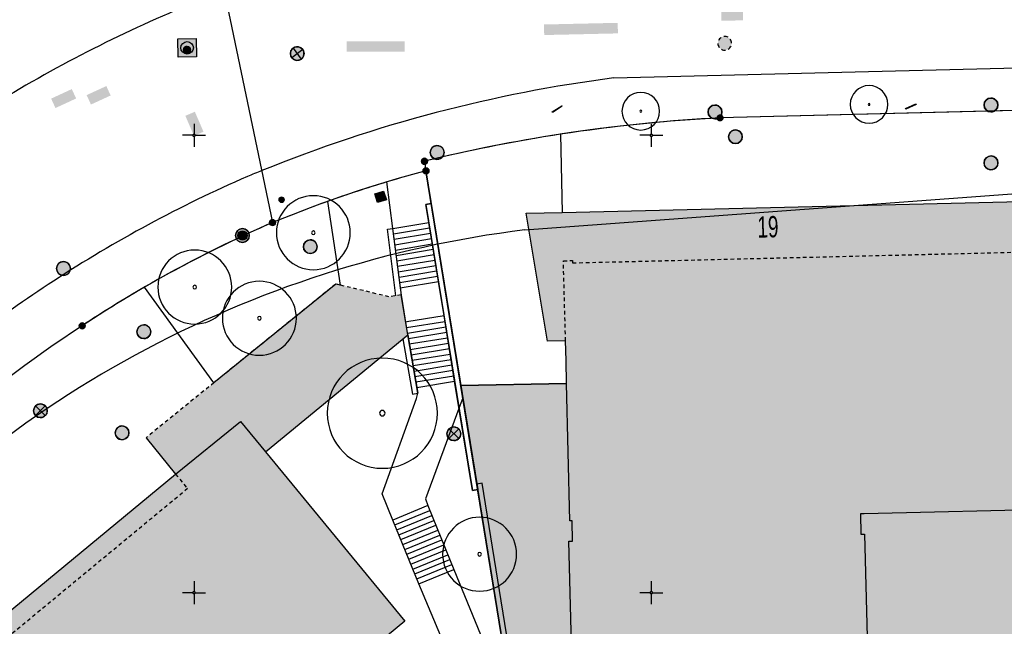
# Model space of a CAD drawing. Header units: metres. Extents: x 2695560 to 2696939, y 1260491 to 1262050.
# Tile 975 of 1005: x 2696766 to 2696820, y 1261523 to 1261556. Entities that reach past the tile are written whole.
import ezdxf

# ---------------------------------------------------------------- set-up
doc = ezdxf.new("R2010")
doc.units = ezdxf.units.M
doc.linetypes.add('AUSGEZOGEN', pattern=[0])
doc.linetypes.add('VERDECKT2_S2', pattern=[0.36, 0.2, -0.16])
for name, color, linetype in [('XR$1$AV_Flächen (EO)', 7, 'AUSGEZOGEN'), ('XR$1$AV_Gebäudeflächen (BB)', 7, 'AUSGEZOGEN'), ('XR$1$AV_Gebäudeflächen (EO)', 7, 'AUSGEZOGEN'), ('XR$1$AV_Gebäudeflächen ut.', 7, 'AUSGEZOGEN'), ('XR$1$AV_Grenzpunkte', 7, 'AUSGEZOGEN'), ('XR$1$AV_Haus-Nr.', 7, 'AUSGEZOGEN'), ('XR$1$AV_Koordinatennetzpunkte', 7, 'AUSGEZOGEN'), ('XR$1$AV_Linien (BB)', 7, 'AUSGEZOGEN'), ('XR$1$AV_Linien (EO)', 7, 'AUSGEZOGEN'), ('XR$1$AW_LK_Einlaufschacht alt', 24, 'AUSGEZOGEN'), ('XR$1$AW_LK_Schachtdeckel', 24, 'AUSGEZOGEN'), ('XR$1$AW_LK_Zwischenpunkt', 24, 'AUSGEZOGEN'), ('XR$1$EW_LK_Knoten', 1, 'AUSGEZOGEN'), ('XR$1$GR_Baum', 94, 'AUSGEZOGEN'), ('XR$1$Liegenschaftsgrenzen', 7, 'AUSGEZOGEN'), ('XR$1$PFAV', 255, 'AUSGEZOGEN'), ('XR$1$PFAW', 255, 'AUSGEZOGEN'), ('XR$1$PFEW', 255, 'AUSGEZOGEN'), ('XR$1$PFWA', 255, 'AUSGEZOGEN'), ('XR$1$RAEW', 8, 'AUSGEZOGEN'), ('XR$1$RP_Abstandslinie', 7, 'AUSGEZOGEN'), ('XR$1$WA_LK_Absperrarmatur', 171, 'AUSGEZOGEN'), ('XR$1$WA_LK_Hydrant', 171, 'AUSGEZOGEN')]:
    doc.layers.add(name, color=color, linetype=linetype)
doc.styles.add('ARIAL', font='arial.ttf')

# ---------------------------------------------------------------- blocks, each defined once
blk = doc.blocks.new('COMPLEXOBJECT_23')
at = {"layer": 'XR$1$AV_Linien (BB)', "color": 7, "linetype": 'AUSGEZOGEN', "transparency": 33554687}
blk.add_line((6753.77, 11526.11), (6739.244, 11508.745), dxfattribs=at)
for centre, radius, start, end in [((6806.05, 11483.341), 67.421, 120.0478, 123.45728), ((6806.098, 11482.663), 68.013, 123.17602, 140.29784)]:
    blk.add_arc(centre, radius, start, end, dxfattribs=at)
blk = doc.blocks.new('COMPLEXOBJECT_151')
at = {"layer": 'XR$1$AV_Linien (BB)', "color": 7, "linetype": 'AUSGEZOGEN', "transparency": 33554687}
blk.add_line((6787.6, 11548.58), (6787.68, 11548.06), dxfattribs=at)
blk.add_arc((6808.169, 11464.589), 86.473, 98.73482, 103.76057, dxfattribs=at)
blk = doc.blocks.new('COMPLEXOBJECT_771')
at = {"layer": 'XR$1$AV_Linien (BB)', "color": 7, "linetype": 'AUSGEZOGEN', "transparency": 33554687}
for centre, radius, start, end in [((6807.972, 11475.969), 77.814, 97.39829, 104.68775), ((6808.026, 11475.77), 78.02, 104.68905, 112.07996)]:
    blk.add_arc(centre, radius, start, end, dxfattribs=at)
blk = doc.blocks.new('COMPLEXOBJECT_772')
at = {"layer": 'XR$1$AV_Linien (BB)', "color": 7, "linetype": 'AUSGEZOGEN', "transparency": 33554687}
blk.add_line((6751.139, 11527.65), (6736.702, 11510.426), dxfattribs=at)
for centre, radius, start, end in [((6806.242, 11482.519), 71.112, 113.47291, 123.18917), ((6808.8, 11473.948), 79.999, 112.10344, 112.70848), ((6805.824, 11482.436), 70.954, 122.87008, 131.69088), ((6806.017, 11482.226), 71.239, 131.69472, 140.38472)]:
    blk.add_arc(centre, radius, start, end, dxfattribs=at)
blk = doc.blocks.new('COMPLEXOBJECT_781')
at = {"layer": 'XR$1$AV_Linien (BB)', "color": 7, "linetype": 'AUSGEZOGEN', "transparency": 33554687}
blk.add_lwpolyline([(6885.302, 11552.973), (6864.78, 11552.47), (6803.76, 11550.95)], dxfattribs=at)
blk.add_arc((6808.183, 11464.501), 86.562, 92.92902, 98.73534, dxfattribs=at)
blk = doc.blocks.new('COMPLEXOBJECT_792')
at = {"layer": 'XR$1$AV_Linien (BB)', "color": 7, "linetype": 'AUSGEZOGEN', "transparency": 33554687}
for centre, radius, start, end in [((6803.18, 11488.226), 74.55, 112.48689, 121.84044), ((6803.184, 11488.191), 74.582, 121.82833, 130.23951)]:
    blk.add_arc(centre, radius, start, end, dxfattribs=at)
blk = doc.blocks.new('COMPLEXOBJECT_1223')
at = {"layer": 'XR$1$Liegenschaftsgrenzen', "color": 7, "linetype": 'AUSGEZOGEN', "transparency": 33554687}
for centre, radius, start, end in [((6806.353, 11482.851), 67.997, 113.45372, 123.44277), ((6806.098, 11482.663), 68.013, 123.17602, 140.29784)]:
    blk.add_arc(centre, radius, start, end, dxfattribs=at)
blk = doc.blocks.new('COMPLEXOBJECT_1381')
at = {"layer": 'XR$1$Liegenschaftsgrenzen', "color": 7, "linetype": 'AUSGEZOGEN', "transparency": 33554687}
for p, q in [((6864.78, 11552.47), (6803.76, 11550.95)), ((6787.6, 11548.58), (6787.68, 11548.06))]:
    blk.add_line(p, q, dxfattribs=at)
blk.add_arc((6808.185, 11464.502), 86.561, 92.92994, 103.75692, dxfattribs=at)
blk = doc.blocks.new('BWAV20')
at = {"true_color": 0x000000, "transparency": 33554687}
blk.add_hatch(color=18, dxfattribs=at).paths.add_polyline_path([(0.17, 0), (0.16, 0.03), (0.15, 0.07), (0.14, 0.1), (0.11, 0.12), (0.09, 0.14), (0.06, 0.16), (0.03, 0.16), (-0.01, 0.17), (-0.04, 0.16), (-0.07, 0.15), (-0.1, 0.13), (-0.13, 0.11), (-0.15, 0.08), (-0.16, 0.05), (-0.17, 0.02), (-0.17, -0.02), (-0.16, -0.05), (-0.15, -0.08), (-0.13, -0.11), (-0.1, -0.13), (-0.07, -0.15), (-0.04, -0.16), (-0.01, -0.17), (0.03, -0.16), (0.06, -0.16), (0.09, -0.14), (0.11, -0.12), (0.14, -0.1), (0.15, -0.07), (0.16, -0.03)])
at = {"layer": 'XR$1$PFAV', "transparency": 33554687}
blk.add_hatch(color=7, dxfattribs=at).paths.add_polyline_path([(0.5, 0), (0.49, 0.1), (0.46, 0.2), (0.41, 0.29), (0.34, 0.36), (0.26, 0.42), (0.17, 0.47), (0.08, 0.49), (-0.03, 0.5), (-0.13, 0.48), (-0.22, 0.45), (-0.31, 0.4), (-0.38, 0.33), (-0.44, 0.24), (-0.48, 0.15), (-0.5, 0.05), (-0.5, -0.05), (-0.48, -0.15), (-0.44, -0.24), (-0.38, -0.33), (-0.31, -0.4), (-0.22, -0.45), (-0.13, -0.48), (-0.03, -0.5), (0.08, -0.49), (0.17, -0.47), (0.26, -0.42), (0.34, -0.36), (0.41, -0.29), (0.46, -0.2), (0.49, -0.1)])
blk = doc.blocks.new('BAV15')
at = {"layer": 'XR$1$PFAV', "transparency": 33554687}
blk.add_hatch(color=7, dxfattribs=at).paths.add_polyline_path([(0.5, 0), (0.49, 0.1), (0.46, 0.2), (0.41, 0.29), (0.34, 0.36), (0.26, 0.42), (0.17, 0.47), (0.08, 0.49), (-0.03, 0.5), (-0.13, 0.48), (-0.22, 0.45), (-0.31, 0.4), (-0.38, 0.33), (-0.44, 0.24), (-0.48, 0.15), (-0.5, 0.05), (-0.5, -0.05), (-0.48, -0.15), (-0.44, -0.24), (-0.38, -0.33), (-0.31, -0.4), (-0.22, -0.45), (-0.13, -0.48), (-0.03, -0.5), (0.08, -0.49), (0.17, -0.47), (0.26, -0.42), (0.34, -0.36), (0.41, -0.29), (0.46, -0.2), (0.49, -0.1)])
at = {"color": 7, "transparency": 33554687}
for start, end in [(90, 270), (270, 90)]:
    blk.add_arc((0, 0), 0.5, start, end, dxfattribs=at)
at = {"layer": 'XR$1$PFAV', "transparency": 33554687}
blk.add_circle((0, 0), 0.5, dxfattribs=at)
blk = doc.blocks.new('BAV2041')
at = {"color": 7, "transparency": 33554687}
for p, q in [((0, 0.5), (0, 0.05)), ((-0.05, 0), (-0.5, 0)), ((0.05, 0), (0.5, 0)), ((0, -0.05), (0, -0.5))]:
    blk.add_line(p, q, dxfattribs=at)
blk.add_circle((0, 0), 0.05, dxfattribs=at)
for start, end in [(90, 270), (270, 90)]:
    blk.add_arc((0, 0), 0.05, start, end, dxfattribs=at)
blk = doc.blocks.new('WBGR1')
at = {"color": 94, "transparency": 33554687}
for radius, start, end in [(1, 90, 270), (1, 270, 90), (0.05, 90, 270), (0.05, 270, 90)]:
    blk.add_arc((0, 0), radius, start, end, dxfattribs=at)
blk = doc.blocks.new('BAW2089')
at = {"layer": 'XR$1$PFAW', "transparency": 33554687}
blk.add_hatch(color=7, dxfattribs=at).paths.add_polyline_path([(-0.5, 0.5), (-0.5, -0.5), (0.5, -0.5), (0.5, 0.5)])
at = {"transparency": 33554687}
blk.add_lwpolyline([(-0.5, 0.5), (0.5, 0.5), (0.5, -0.5), (-0.5, -0.5), (-0.5, 0.5)], close=True, dxfattribs=at)
at = {"layer": 'XR$1$PFAW', "transparency": 33554687}
blk.add_lwpolyline([(-0.5, 0.5), (0.5, 0.5), (0.5, -0.5), (-0.5, -0.5), (-0.5, 0.5)], close=True, dxfattribs=at)
blk = doc.blocks.new('BAW2095')
at = {"layer": 'XR$1$PFAW', "lineweight": 25, "transparency": 33554687}
blk.add_hatch(color=7, dxfattribs=at).paths.add_polyline_path([(0.497, 0.005), (0.487, 0.106), (0.457, 0.202), (0.408, 0.291), (0.342, 0.368), (0.262, 0.429), (0.171, 0.474), (0.073, 0.499), (-0.028, 0.505), (-0.128, 0.489), (-0.223, 0.454), (-0.309, 0.401), (-0.382, 0.331), (-0.44, 0.248), (-0.48, 0.155), (-0.5, 0.056), (-0.5, -0.045), (-0.48, -0.145), (-0.44, -0.237), (-0.382, -0.321), (-0.309, -0.39), (-0.223, -0.444), (-0.128, -0.479), (-0.028, -0.494), (0.073, -0.489), (0.171, -0.464), (0.262, -0.419), (0.342, -0.357), (0.408, -0.28), (0.457, -0.192), (0.487, -0.095)])
at = {"lineweight": 25, "transparency": 33554687}
for centre, radius, start, end in [((-0.002, 0.002), 0.5, 180.05205, 215.91205), ((0, 0), 0.504, 120.12713, 155.91328), ((-0.003, 0.002), 0.501, 60.02854, 95.96986), ((-0.014, -0.001), 0.511, 0.41441, 35.56352), ((-0.006, -0.008), 0.488, 239.68027, 276.58991), ((-0.003, 0.005), 0.501, 300.03838, 335.76066)]:
    blk.add_arc(centre, radius, start, end, dxfattribs=at)
blk = doc.blocks.new('BAW2092')
at = {"true_color": 0x000000, "transparency": 33554687}
blk.add_hatch(color=18, dxfattribs=at).paths.add_polyline_path([(-0.03, 0.5), (-0.03, -0.5), (0.03, -0.5), (0.03, 0.5)])
at = {"transparency": 33554687}
blk.add_lwpolyline([(-0.03, 0.5), (0.03, 0.5), (0.03, -0.5), (-0.03, -0.5), (-0.03, 0.5)], close=True, dxfattribs=at)
blk = doc.blocks.new('BAW2082')
at = {"layer": 'XR$1$PFAW', "transparency": 33554687}
blk.add_hatch(color=7, dxfattribs=at).paths.add_polyline_path([(0.509, -0.003), (0.499, 0.098), (0.469, 0.194), (0.42, 0.283), (0.354, 0.359), (0.274, 0.421), (0.183, 0.466), (0.085, 0.491), (-0.016, 0.496), (-0.116, 0.481), (-0.211, 0.446), (-0.297, 0.392), (-0.37, 0.323), (-0.428, 0.24), (-0.468, 0.147), (-0.488, 0.047), (-0.488, -0.054), (-0.468, -0.153), (-0.428, -0.246), (-0.37, -0.329), (-0.297, -0.398), (-0.211, -0.452), (-0.116, -0.487), (-0.016, -0.502), (0.085, -0.497), (0.183, -0.472), (0.274, -0.427), (0.354, -0.366), (0.42, -0.289), (0.469, -0.2), (0.499, -0.104)])
at = {"transparency": 33554687}
for start, end in [(91.19481, 268.80519), (268.80519, 91.19481)]:
    blk.add_arc((0.01, 0), 0.5, start, end, dxfattribs=at)
at = {"layer": 'XR$1$PFAW', "transparency": 33554687}
blk.add_circle((0.009, -0.003), 0.5, dxfattribs=at)
blk = doc.blocks.new('BAW2087')
at = {"lineweight": 25, "true_color": 0x000000, "transparency": 33554687}
h = blk.add_hatch(color=18, dxfattribs=at)
h.paths.add_polyline_path([(-0.5, 0.5), (-0.5, -0.5), (0.5, -0.5), (0.5, 0.5)])
h.paths.add_polyline_path([(0.337, -0.069), (0.316, -0.136), (0.282, -0.196), (0.237, -0.249), (0.182, -0.292), (0.119, -0.322), (0.052, -0.34), (-0.017, -0.343), (-0.086, -0.333), (-0.151, -0.309), (-0.21, -0.272), (-0.261, -0.224), (-0.301, -0.167), (-0.328, -0.103), (-0.342, -0.035), (-0.342, 0.035), (-0.328, 0.103), (-0.301, 0.167), (-0.261, 0.224), (-0.21, 0.272), (-0.151, 0.309), (-0.086, 0.333), (-0.017, 0.343), (0.052, 0.34), (0.119, 0.322), (0.182, 0.292), (0.237, 0.249), (0.282, 0.196), (0.316, 0.136), (0.337, 0.069), (0.344, 0)], flags=16)
at = {"layer": 'XR$1$PFAW', "lineweight": 25, "transparency": 33554687}
blk.add_hatch(color=7, dxfattribs=at).paths.add_polyline_path([(0.344, 0), (0.337, 0.069), (0.316, 0.136), (0.282, 0.196), (0.237, 0.249), (0.182, 0.292), (0.119, 0.322), (0.052, 0.34), (-0.017, 0.343), (-0.086, 0.333), (-0.151, 0.309), (-0.21, 0.272), (-0.261, 0.224), (-0.301, 0.167), (-0.328, 0.103), (-0.342, 0.035), (-0.342, -0.035), (-0.328, -0.103), (-0.301, -0.167), (-0.261, -0.224), (-0.21, -0.272), (-0.151, -0.309), (-0.086, -0.333), (-0.017, -0.343), (0.052, -0.34), (0.119, -0.322), (0.182, -0.292), (0.237, -0.249), (0.282, -0.196), (0.316, -0.136), (0.337, -0.069)])
at = {"lineweight": 25, "transparency": 33554687}
for p, q in [((-0.5, 0.5, 0.993), (0.5, 0.5, 0.993)), ((-0.5, -0.5, 0.993), (-0.5, 0.5, 0.993)), ((0.5, 0.5, 0.993), (0.5, -0.5, 0.993)), ((0.5, -0.5, 0.993), (-0.5, -0.5, 0.993))]:
    blk.add_line(p, q, dxfattribs=at)
blk.add_circle((0, 0), 0.344, dxfattribs=at)
at = {"layer": 'XR$1$PFAW', "lineweight": 25, "transparency": 33554687}
blk.add_line((-0.5, 0.5), (0.5, 0.5), dxfattribs=at)
at = {"layer": 'XR$1$PFAW', "color": 31, "lineweight": 25, "transparency": 33554687}
for p, q in [((-0.5, -0.5), (-0.5, 0.5)), ((0.5, 0.5), (0.5, -0.5)), ((0.5, -0.5), (-0.5, -0.5))]:
    blk.add_line(p, q, dxfattribs=at)
at = {"layer": 'XR$1$PFAW', "lineweight": 25, "transparency": 33554687}
blk.add_circle((0, 0), 0.344, dxfattribs=at)
blk = doc.blocks.new('BAW2088')
at = {"layer": 'XR$1$PFAW', "transparency": 33554687}
blk.add_hatch(color=253, dxfattribs=at).paths.add_polyline_path([(0.51, 0), (0.5, 0.101), (0.47, 0.197), (0.421, 0.286), (0.355, 0.362), (0.275, 0.424), (0.184, 0.469), (0.086, 0.494), (-0.015, 0.499), (-0.115, 0.484), (-0.21, 0.449), (-0.296, 0.395), (-0.369, 0.326), (-0.427, 0.243), (-0.467, 0.15), (-0.487, 0.051), (-0.487, -0.051), (-0.467, -0.15), (-0.427, -0.243), (-0.369, -0.326), (-0.296, -0.395), (-0.21, -0.449), (-0.115, -0.484), (-0.015, -0.499), (0.086, -0.494), (0.184, -0.469), (0.275, -0.424), (0.355, -0.362), (0.421, -0.286), (0.47, -0.197), (0.5, -0.101)])
at = {"transparency": 33554687}
for start, end in [(91.19481, 268.80519), (268.80519, 91.19481)]:
    blk.add_arc((0.01, 0), 0.5, start, end, dxfattribs=at)
at = {"layer": 'XR$1$PFAW', "transparency": 33554687}
blk.add_circle((0.01, 0), 0.5, dxfattribs=at)
blk = doc.blocks.new('BWA2009')
at = {"true_color": 0x000000, "transparency": 33554687}
blk.add_hatch(color=18, dxfattribs=at).paths.add_polyline_path([(0.333, 0), (0.327, 0.067), (0.306, 0.131), (0.274, 0.19), (0.23, 0.242), (0.176, 0.283), (0.116, 0.313), (0.05, 0.329), (-0.017, 0.333), (-0.084, 0.323), (-0.147, 0.299), (-0.204, 0.264), (-0.253, 0.217), (-0.291, 0.162), (-0.318, 0.1), (-0.332, 0.034), (-0.332, -0.034), (-0.318, -0.1), (-0.291, -0.162), (-0.253, -0.217), (-0.204, -0.264), (-0.147, -0.299), (-0.084, -0.323), (-0.017, -0.333), (0.05, -0.329), (0.116, -0.313), (0.176, -0.283), (0.23, -0.242), (0.274, -0.19), (0.306, -0.131), (0.327, -0.067)])
at = {"layer": 'XR$1$PFWA', "transparency": 33554687}
blk.add_hatch(color=7, dxfattribs=at).paths.add_polyline_path([(0.5, 0), (0.49, 0.101), (0.459, 0.197), (0.41, 0.286), (0.344, 0.362), (0.264, 0.424), (0.174, 0.469), (0.076, 0.494), (-0.025, 0.499), (-0.125, 0.484), (-0.22, 0.449), (-0.306, 0.395), (-0.379, 0.326), (-0.437, 0.243), (-0.477, 0.15), (-0.497, 0.051), (-0.497, -0.051), (-0.477, -0.15), (-0.437, -0.243), (-0.379, -0.326), (-0.306, -0.395), (-0.22, -0.449), (-0.125, -0.484), (-0.025, -0.499), (0.076, -0.494), (0.174, -0.469), (0.264, -0.424), (0.344, -0.362), (0.41, -0.286), (0.459, -0.197), (0.49, -0.101)])
at = {"transparency": 33554687}
blk.add_circle((0, 0), 0.333, dxfattribs=at)
for start, end in [(90, 180), (180, 270), (0, 90), (270, 0)]:
    blk.add_arc((0, 0), 0.5, start, end, dxfattribs=at)
at = {"layer": 'XR$1$PFWA', "transparency": 33554687}
blk.add_circle((0, 0), 0.5, dxfattribs=at)
blk = doc.blocks.new('BWA2012')
at = {"layer": 'XR$1$PFWA', "transparency": 33554687}
blk.add_hatch(color=7, dxfattribs=at).paths.add_polyline_path([(0.5, 0), (0.49, 0.1), (0.46, 0.2), (0.41, 0.29), (0.34, 0.36), (0.26, 0.42), (0.17, 0.47), (0.08, 0.49), (-0.03, 0.5), (-0.13, 0.48), (-0.22, 0.45), (-0.31, 0.4), (-0.38, 0.33), (-0.44, 0.24), (-0.48, 0.15), (-0.5, 0.05), (-0.5, -0.05), (-0.48, -0.15), (-0.44, -0.24), (-0.38, -0.33), (-0.31, -0.4), (-0.22, -0.45), (-0.13, -0.48), (-0.03, -0.5), (0.08, -0.49), (0.17, -0.47), (0.26, -0.42), (0.34, -0.36), (0.41, -0.29), (0.46, -0.2), (0.49, -0.1)])
at = {"transparency": 33554687}
blk.add_line((0.35, 0.35), (-0.35, -0.35), dxfattribs=at)
for start, end in [(45, 225), (225, 45)]:
    blk.add_arc((0, 0), 0.5, start, end, dxfattribs=at)
at = {"layer": 'XR$1$PFWA', "transparency": 33554687}
blk.add_circle((0, 0), 0.5, dxfattribs=at)
blk = doc.blocks.new('BEWLP2549_S')
at = {"layer": 'XR$1$PFEW', "transparency": 33554687}
blk.add_hatch(color=7, dxfattribs=at).paths.add_polyline_path([(0.5, 0), (0.49, 0.101), (0.459, 0.197), (0.41, 0.286), (0.344, 0.362), (0.264, 0.424), (0.174, 0.469), (0.076, 0.494), (-0.025, 0.499), (-0.125, 0.484), (-0.22, 0.449), (-0.306, 0.395), (-0.379, 0.326), (-0.437, 0.243), (-0.477, 0.15), (-0.497, 0.051), (-0.497, -0.051), (-0.477, -0.15), (-0.437, -0.243), (-0.379, -0.326), (-0.306, -0.395), (-0.22, -0.449), (-0.125, -0.484), (-0.025, -0.499), (0.076, -0.494), (0.174, -0.469), (0.264, -0.424), (0.344, -0.362), (0.41, -0.286), (0.459, -0.197), (0.49, -0.101)])
at = {"color": 1, "transparency": 33554687}
for p, q in [((0.354, -0.354), (-0.354, 0.354)), ((-0.354, -0.354), (0.354, 0.354))]:
    blk.add_line(p, q, dxfattribs=at)
for start, end in [(91.38095, 268.61905), (268.61905, 91.38095)]:
    blk.add_arc((0, 0), 0.5, start, end, dxfattribs=at)
at = {"layer": 'XR$1$PFEW', "transparency": 33554687}
blk.add_circle((0, 0), 0.5, dxfattribs=at)
blk = doc.blocks.new('BEW957')
at = {"layer": 'XR$1$RAEW', "transparency": 33554687}
blk.add_hatch(color=1, dxfattribs=at).paths.add_polyline_path([(-0.5, 0), (-0.5, -0.05), (-0.49, -0.1), (-0.48, -0.15), (-0.46, -0.2), (-0.44, -0.24), (-0.41, -0.29), (-0.38, -0.33), (-0.34, -0.36), (-0.31, -0.4), (-0.26, -0.42), (-0.22, -0.45), (-0.17, -0.47), (-0.13, -0.48), (-0.08, -0.49), (-0.03, -0.5), (0.03, -0.5), (0.08, -0.49), (0.13, -0.48), (0.17, -0.47), (0.22, -0.45), (0.26, -0.42), (0.31, -0.4), (0.34, -0.36), (0.38, -0.33), (0.41, -0.29), (0.44, -0.24), (0.46, -0.2), (0.48, -0.15), (0.49, -0.1), (0.5, -0.05), (0.5, 0), (0.5, 0.05), (0.49, 0.1), (0.48, 0.15), (0.46, 0.2), (0.44, 0.24), (0.41, 0.29), (0.38, 0.33), (0.34, 0.36), (0.31, 0.4), (0.26, 0.42), (0.22, 0.45), (0.17, 0.47), (0.13, 0.48), (0.08, 0.49), (0.03, 0.5), (-0.03, 0.5), (-0.08, 0.49), (-0.13, 0.48), (-0.17, 0.47), (-0.22, 0.45), (-0.26, 0.42), (-0.31, 0.4), (-0.34, 0.36), (-0.38, 0.33), (-0.41, 0.29), (-0.44, 0.24), (-0.46, 0.2), (-0.48, 0.15), (-0.49, 0.1), (-0.5, 0.05)])
at = {"color": 1, "transparency": 33554687}
for start, end in [(90, 180), (180, 270), (0, 90), (270, 0)]:
    blk.add_arc((0, 0), 0.5, start, end, dxfattribs=at)
at = {"layer": 'XR$1$RAEW', "color": 1, "transparency": 33554687}
blk.add_circle((0, 0), 0.5, dxfattribs=at)
blk = doc.blocks.new('COMPLEXOBJECT_2823')
at = {"layer": 'XR$1$RP_Abstandslinie', "color": 7, "linetype": 'AUSGEZOGEN', "transparency": 33554687}
for centre, radius, start, end in [((6800.466, 11485.267), 60.019, 97.05963, 118.55744), ((6800.46, 11485.288), 59.998, 118.56102, 140.06641)]:
    blk.add_arc(centre, radius, start, end, dxfattribs=at)

msp = doc.modelspace()

# ---------------------------------------------------------------- hatches: boundary and pattern name
at = {"transparency": 33554687}
for points in [[(2696804.793, 1261556.633), (2696804.805, 1261556.067), (2696805.989, 1261556.093), (2696805.977, 1261556.659)], [(2696795.101, 1261555.865), (2696795.114, 1261555.288), (2696799.145, 1261555.379), (2696799.132, 1261555.956)], [(2696784.306, 1261554.954), (2696784.306, 1261554.386), (2696787.492, 1261554.386), (2696787.492, 1261554.954)], [(2696770.096, 1261552.006), (2696770.332, 1261551.491), (2696771.408, 1261551.986), (2696771.172, 1261552.501)], [(2696768.154, 1261551.814), (2696768.391, 1261551.3), (2696769.522, 1261551.822), (2696769.285, 1261552.336)], [(2696776.014, 1261551.097), (2696775.494, 1261550.874), (2696775.964, 1261549.781), (2696776.484, 1261550.004)]]:
    msp.add_hatch(color=7, dxfattribs=at).paths.add_polyline_path(points)
at = {"layer": 'XR$1$AV_Gebäudeflächen (BB)', "true_color": 0xd2d2d2, "transparency": 33554687}
for points in [[(2696865.992, 1261547.274), (2696850.019, 1261546.887), (2696796.103, 1261545.593), (2696794.124, 1261545.546), (2696795.293, 1261538.553), (2696796.281, 1261538.58), (2696796.311, 1261537.494), (2696796.339, 1261536.244), (2696796.51, 1261528.748), (2696796.641, 1261528.749), (2696796.667, 1261527.639), (2696796.468, 1261527.634), (2696796.635, 1261520.578), (2696812.804, 1261520.981), (2696812.629, 1261528.02), (2696812.429, 1261528.015), (2696812.401, 1261529.123), (2696812.601, 1261529.128), (2696823.374, 1261529.379), (2696823.574, 1261529.385), (2696823.6, 1261528.276), (2696823.4, 1261528.271), (2696823.564, 1261521.224), (2696839.734, 1261521.62), (2696839.561, 1261528.673), (2696839.361, 1261528.668), (2696839.334, 1261529.767), (2696850.36, 1261530.037), (2696850.492, 1261530.04), (2696850.521, 1261528.935), (2696850.324, 1261528.93), (2696850.506, 1261521.875), (2696866.412, 1261522.263), (2696866.658, 1261522.269), (2696866.501, 1261529.313), (2696866.404, 1261529.311), (2696866.377, 1261530.421), (2696866.033, 1261544.636)], [(2696744.105, 1261505.804), (2696743.604, 1261505.39), (2696743.45, 1261505.263), (2696746.303, 1261501.808), (2696746.806, 1261501.199), (2696751.743, 1261495.222), (2696752.475, 1261494.335), (2696787.497, 1261523.253), (2696779.877, 1261532.51), (2696778.511, 1261534.17), (2696774.959, 1261531.295)]]:
    msp.add_hatch(color=254, dxfattribs=at).paths.add_polyline_path(points)
at = {"layer": 'XR$1$AV_Gebäudeflächen (EO)', "true_color": 0xebebeb, "transparency": 33554687}
msp.add_hatch(color=7, dxfattribs=at).paths.add_polyline_path([(2696778.511, 1261534.17), (2696779.877, 1261532.51), (2696787.652, 1261538.91), (2696787.298, 1261541.093), (2696786.626, 1261540.984), (2696783.964, 1261541.624), (2696783.721, 1261541.683), (2696777.058, 1261536.29), (2696773.347, 1261533.286), (2696774.959, 1261531.295)])
at = {"layer": 'XR$1$AV_Gebäudeflächen ut.', "true_color": 0xf5f5f5, "transparency": 33554687}
msp.add_hatch(color=7, dxfattribs=at).paths.add_polyline_path([(2696866.519, 1261522.266), (2696850.506, 1261521.875), (2696850.324, 1261528.93), (2696850.492, 1261528.935), (2696850.492, 1261530.04), (2696839.334, 1261529.767), (2696839.361, 1261528.668), (2696839.561, 1261528.673), (2696839.734, 1261521.62), (2696823.564, 1261521.224), (2696823.4, 1261528.271), (2696823.6, 1261528.276), (2696823.574, 1261529.385), (2696823.374, 1261529.379), (2696812.601, 1261529.123), (2696812.401, 1261529.123), (2696812.429, 1261528.02), (2696812.629, 1261528.02), (2696812.804, 1261520.981), (2696796.635, 1261520.578), (2696796.468, 1261527.639), (2696796.667, 1261527.639), (2696796.641, 1261528.749), (2696796.51, 1261528.748), (2696796.339, 1261536.244), (2696790.55, 1261536.144), (2696793.699, 1261516.716), (2696866.61, 1261518.477)])

# ---------------------------------------------------------------- linework, layer by layer
at = {"layer": 'XR$1$AV_Flächen (EO)', "color": 7, "linetype": 'AUSGEZOGEN', "transparency": 33554687}
for points in [[(2696791.191, 1261530.405), (2696791.487, 1261530.453), (2696788.938, 1261546.079), (2696788.642, 1261546.031), (2696791.191, 1261530.405)], [(2696794.566, 1261513.238), (2696794.518, 1261513.536), (2696794.33, 1261514.696), (2696794.298, 1261514.894), (2696791.728, 1261530.794), (2696791.432, 1261530.746), (2696794.27, 1261513.19), (2696794.566, 1261513.238)]]:
    msp.add_lwpolyline(points, close=True, dxfattribs=at)
at = {"layer": 'XR$1$AV_Flächen (EO)', "color": 7, "linetype": 'VERDECKT2_S2', "transparency": 33554687}
msp.add_lwpolyline([(2696787.298, 1261541.093), (2696786.626, 1261540.984), (2696783.964, 1261541.624), (2696783.721, 1261541.683), (2696777.058, 1261536.29), (2696773.347, 1261533.286)], dxfattribs=at)
at = {"layer": 'XR$1$AV_Flächen (EO)', "color": 7, "linetype": 'AUSGEZOGEN', "transparency": 33554687}
for points in [[(2696778.511, 1261534.17), (2696779.877, 1261532.51), (2696787.652, 1261538.91), (2696787.298, 1261541.093)], [(2696796.339, 1261536.244), (2696790.55, 1261536.144), (2696793.699, 1261516.716), (2696866.61, 1261518.477), (2696866.519, 1261522.266)], [(2696850.492, 1261530.04), (2696839.334, 1261529.767), (2696839.361, 1261528.668), (2696839.561, 1261528.673), (2696839.734, 1261521.62), (2696823.564, 1261521.224), (2696823.4, 1261528.271), (2696823.6, 1261528.276), (2696823.574, 1261529.385), (2696823.374, 1261529.379), (2696812.601, 1261529.123), (2696812.401, 1261529.123), (2696812.429, 1261528.02), (2696812.629, 1261528.02), (2696812.804, 1261520.981), (2696796.635, 1261520.578), (2696796.468, 1261527.639), (2696796.667, 1261527.639), (2696796.641, 1261528.749), (2696796.51, 1261528.748), (2696796.339, 1261536.244)], [(2696773.347, 1261533.286), (2696774.959, 1261531.295), (2696778.511, 1261534.17)]]:
    msp.add_lwpolyline(points, dxfattribs=at)
at = {"layer": 'XR$1$AV_Linien (BB)', "color": 7, "linetype": 'AUSGEZOGEN', "transparency": 33554687}
for p, q in [((2696796.007, 1261549.869), (2696796.103, 1261545.593)), ((2696788.65, 1261547.87), (2696790.55, 1261536.144)), ((2696786.835, 1261544.716), (2696786.508, 1261547.262)), ((2696779.877, 1261532.51), (2696787.652, 1261538.91)), ((2696790.55, 1261536.144), (2696796.339, 1261536.244))]:
    msp.add_line(p, q, dxfattribs=at)
for points in [[(2696798.922, 1261552.945), (2696812.844, 1261553.304), (2696825.422, 1261553.613), (2696837.811, 1261553.912), (2696852.542, 1261554.283), (2696864.606, 1261554.585), (2696876.659, 1261554.877), (2696887.462, 1261555.142)], [(2696796.103, 1261545.593), (2696850.019, 1261546.887), (2696865.992, 1261547.274)], [(2696783.26, 1261546.193), (2696783.964, 1261541.624), (2696783.721, 1261541.683), (2696777.058, 1261536.29), (2696773.261, 1261541.511)], [(2696796.339, 1261536.244), (2696796.311, 1261537.494), (2696796.281, 1261538.58), (2696795.293, 1261538.553), (2696794.124, 1261545.546), (2696796.103, 1261545.593)], [(2696787.652, 1261538.91), (2696787.303, 1261541.069), (2696786.835, 1261544.716)], [(2696788.269, 1261511.281), (2696786.936, 1261515.449), (2696787.641, 1261517.488), (2696789.232, 1261521.768), (2696789.457, 1261522.435), (2696788.267, 1261525.304), (2696786.836, 1261528.786), (2696786.245, 1261530.224), (2696788.135, 1261535.42), (2696788.205, 1261535.718), (2696787.652, 1261538.91)], [(2696790.55, 1261536.144), (2696790.659, 1261535.471), (2696790.444, 1261534.886), (2696788.623, 1261529.941), (2696788.744, 1261529.57), (2696790.174, 1261526.087), (2696791.639, 1261522.522), (2696791.125, 1261521.089), (2696789.585, 1261516.791), (2696789.12, 1261515.494), (2696790.277, 1261511.98)], [(2696839.734, 1261521.62), (2696823.564, 1261521.224), (2696823.4, 1261528.271), (2696823.6, 1261528.276), (2696823.574, 1261529.385), (2696823.374, 1261529.379), (2696812.601, 1261529.128), (2696812.401, 1261529.123), (2696812.429, 1261528.015), (2696812.629, 1261528.02), (2696812.804, 1261520.981), (2696796.635, 1261520.578), (2696796.468, 1261527.634), (2696796.667, 1261527.639), (2696796.641, 1261528.749), (2696796.51, 1261528.748), (2696796.339, 1261536.244)], [(2696744.105, 1261505.804), (2696774.959, 1261531.295), (2696778.511, 1261534.17), (2696779.877, 1261532.51)], [(2696779.877, 1261532.51), (2696787.497, 1261523.253), (2696752.475, 1261494.335), (2696751.743, 1261495.222)]]:
    msp.add_lwpolyline(points, dxfattribs=at)
for centre, radius, start, end in [((2696805.434, 1261484.664), 65.397, 104.87098, 106.82188), ((2696805.975, 1261482.646), 67.484, 106.76597, 109.66943), ((2696806.335, 1261481.675), 68.52, 109.67958, 112.36729), ((2696807.235, 1261482.836), 67.801, 113.44414, 120.0717)]:
    msp.add_arc(centre, radius, start, end, dxfattribs=at)
at = {"layer": 'XR$1$AV_Linien (EO)', "color": 7, "linetype": 'AUSGEZOGEN', "transparency": 33554687}
for p, q in [((2696786.835, 1261544.716), (2696788.802, 1261545.048)), ((2696789.329, 1261541.817), (2696788.802, 1261545.048)), ((2696787.25, 1261541.482), (2696786.835, 1261544.716)), ((2696786.872, 1261544.421), (2696788.85, 1261544.754)), ((2696786.91, 1261544.126), (2696788.898, 1261544.461)), ((2696786.948, 1261543.832), (2696788.946, 1261544.168)), ((2696786.986, 1261543.537), (2696788.994, 1261543.875)), ((2696787.024, 1261543.242), (2696789.042, 1261543.582)), ((2696787.062, 1261542.947), (2696789.089, 1261543.288)), ((2696787.099, 1261542.652), (2696789.137, 1261542.995)), ((2696787.137, 1261542.357), (2696789.185, 1261542.702)), ((2696787.175, 1261542.062), (2696789.233, 1261542.409)), ((2696787.213, 1261541.767), (2696789.281, 1261542.116)), ((2696789.636, 1261539.939), (2696789.329, 1261541.817)), ((2696787.303, 1261541.069), (2696787.25, 1261541.482)), ((2696787.585, 1261539.299), (2696789.684, 1261539.642)), ((2696790.218, 1261536.371), (2696789.636, 1261539.939)), ((2696787.636, 1261539.002), (2696789.733, 1261539.344)), ((2696787.688, 1261538.706), (2696789.781, 1261539.047)), ((2696787.652, 1261538.91), (2696788.205, 1261535.718)), ((2696787.739, 1261538.409), (2696789.83, 1261538.75)), ((2696787.79, 1261538.112), (2696789.878, 1261538.452)), ((2696787.842, 1261537.815), (2696789.927, 1261538.155)), ((2696787.893, 1261537.518), (2696789.975, 1261537.858)), ((2696787.945, 1261537.221), (2696790.024, 1261537.56)), ((2696787.996, 1261536.924), (2696790.072, 1261537.263)), ((2696788.047, 1261536.627), (2696790.121, 1261536.966)), ((2696788.099, 1261536.331), (2696790.169, 1261536.668)), ((2696788.152, 1261536.034), (2696790.218, 1261536.371)), ((2696788.744, 1261529.57), (2696786.836, 1261528.786)), ((2696786.946, 1261528.518), (2696788.854, 1261529.302)), ((2696788.744, 1261529.57), (2696790.174, 1261526.087)), ((2696788.267, 1261525.304), (2696786.836, 1261528.786)), ((2696787.056, 1261528.25), (2696788.964, 1261529.034)), ((2696787.166, 1261527.982), (2696789.074, 1261528.766)), ((2696787.276, 1261527.714), (2696789.184, 1261528.498)), ((2696787.386, 1261527.447), (2696789.294, 1261528.231)), ((2696787.497, 1261527.179), (2696789.404, 1261527.963)), ((2696787.607, 1261526.911), (2696789.514, 1261527.695)), ((2696787.717, 1261526.643), (2696789.624, 1261527.427)), ((2696787.827, 1261526.375), (2696789.734, 1261527.159)), ((2696787.937, 1261526.107), (2696789.844, 1261526.891)), ((2696788.047, 1261525.839), (2696789.954, 1261526.623)), ((2696788.157, 1261525.572), (2696790.064, 1261526.355)), ((2696788.267, 1261525.304), (2696790.174, 1261526.087))]:
    msp.add_line(p, q, dxfattribs=at)
for points in [[(2696788.802, 1261545.048), (2696788.642, 1261546.031), (2696788.938, 1261546.079), (2696791.487, 1261530.453), (2696791.191, 1261530.405), (2696790.218, 1261536.371)], [(2696787.005, 1261541.031), (2696786.537, 1261544.678), (2696786.835, 1261544.716)], [(2696787.25, 1261541.482), (2696787.353, 1261541.495), (2696789.329, 1261541.817)], [(2696789.636, 1261539.939), (2696787.606, 1261539.608), (2696787.541, 1261539.597)], [(2696787.386, 1261538.69), (2696787.909, 1261535.667), (2696788.205, 1261535.718)]]:
    msp.add_lwpolyline(points, dxfattribs=at)
at = {"layer": 'XR$1$AV_Linien (EO)', "color": 7, "linetype": 'VERDECKT2_S2', "transparency": 33554687}
for points in [[(2696796.281, 1261538.58), (2696796.162, 1261542.952), (2696796.663, 1261542.968), (2696796.666, 1261542.838), (2696838.614, 1261543.849), (2696838.611, 1261543.979), (2696839.12, 1261543.986), (2696839.276, 1261537.683), (2696839.607, 1261537.672), (2696840.815, 1261530.414), (2696839.459, 1261530.381), (2696839.474, 1261529.77)], [(2696774.959, 1261531.295), (2696775.615, 1261530.501), (2696747.38, 1261507.174), (2696746.724, 1261507.968)]]:
    msp.add_lwpolyline(points, dxfattribs=at)
at = {"layer": 'XR$1$Liegenschaftsgrenzen', "color": 7, "linetype": 'AUSGEZOGEN', "transparency": 33554687}
for p, q in [((2696776.38, 1261563.65), (2696780.26, 1261545.04)), ((2696794.27, 1261513.19), (2696788.65, 1261547.87))]:
    msp.add_line(p, q, dxfattribs=at)
msp.add_arc((2696806.106, 1261482.267), 67.886, 104.90033, 112.37883, dxfattribs=at)
at = {"layer": 'XR$1$RP_Abstandslinie', "color": 7, "linetype": 'AUSGEZOGEN', "transparency": 33554687}
msp.add_line((2696794.06, 1261544.641), (2696820.93, 1261546.63), dxfattribs=at)

# ---------------------------------------------------------------- block references
at = {"layer": 'XR$1$AV_Grenzpunkte', "color": 7, "linetype": 'AUSGEZOGEN', "lineweight": -3, "transparency": 33554687}
for name, p, xscale, yscale in [('BWAV20', (2696804.73, 1261550.76), 0.3899999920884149, 0.3899999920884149), ('BAV15', (2696788.57, 1261548.39), 0.3249999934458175, 0.3249999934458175), ('BAV15', (2696788.65, 1261547.87), 0.3249999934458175, 0.3249999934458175), ('BAV15', (2696780.26, 1261545.04), 0.3249999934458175, 0.3249999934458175), ('BAV15', (2696769.85, 1261539.4), 0.3249999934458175, 0.3249999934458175)]:
    msp.add_blockref(name, p, dxfattribs=dict(at, xscale=xscale, yscale=yscale))
at = {"layer": 'XR$1$AV_Koordinatennetzpunkte', "color": 7, "linetype": 'AUSGEZOGEN', "lineweight": -3, "transparency": 33554687, "xscale": 1.25, "yscale": 1.25}
for p in [(2696775.97, 1261549.81), (2696800.97, 1261549.81), (2696775.97, 1261524.81), (2696800.97, 1261524.81)]:
    msp.add_blockref('BAV2041', p, dxfattribs=at)
at = {"layer": 'XR$1$AV_Linien (BB)', "color": 7, "linetype": 'AUSGEZOGEN', "lineweight": -3, "transparency": 33554687}
for name in ['COMPLEXOBJECT_792', 'COMPLEXOBJECT_771', 'COMPLEXOBJECT_781', 'COMPLEXOBJECT_151', 'COMPLEXOBJECT_772', 'COMPLEXOBJECT_23']:
    msp.add_blockref(name, (2690000.97, 1249999.81), dxfattribs=at)
at = {"layer": 'XR$1$AW_LK_Einlaufschacht alt', "color": 24, "linetype": 'AUSGEZOGEN', "lineweight": -3, "transparency": 33554687, "xscale": 0.5000000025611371, "yscale": 0.5000000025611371, "rotation": 17.701749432}
msp.add_blockref('BAW2089', (2696786.168, 1261546.448), dxfattribs=at)
at = {"layer": 'XR$1$AW_LK_Schachtdeckel', "color": 24, "linetype": 'AUSGEZOGEN', "lineweight": -3, "transparency": 33554687, "rotation": 1.41966247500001}
msp.add_blockref('BAW2087', (2696775.59, 1261554.59), dxfattribs=at)
at = {"layer": 'XR$1$AW_LK_Schachtdeckel', "color": 24, "linetype": 'AUSGEZOGEN', "lineweight": -3, "transparency": 33554687}
for name, p, xscale, yscale in [('BAW2088', (2696804.444, 1261551.084), 0.7578193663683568, 0.7578193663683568), ('BAW2088', (2696819.533, 1261551.466), 0.7578193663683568, 0.7578193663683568), ('BAW2088', (2696789.25, 1261548.875), 0.7578193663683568, 0.7578193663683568), ('BAW2082', (2696782.317, 1261543.725), 0.7499999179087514, 0.7499999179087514), ('BAW2088', (2696768.82, 1261542.53), 0.7578193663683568, 0.7578193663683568), ('BAW2088', (2696773.214, 1261539.076), 0.7578193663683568, 0.7578193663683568)]:
    msp.add_blockref(name, p, dxfattribs=dict(at, xscale=xscale, yscale=yscale))
for name, p, xscale, yscale, rotation in [('BAW2082', (2696805.568, 1261549.724), 0.7499999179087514, 0.7499999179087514, 91.22448730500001), ('BAW2088', (2696819.542, 1261548.311), 0.757819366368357, 0.757819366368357, 269.5107457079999), ('BAW2082', (2696772.041, 1261533.548), 0.7499999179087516, 0.7499999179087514, 168.071121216)]:
    msp.add_blockref(name, p, dxfattribs=dict(at, xscale=xscale, yscale=yscale, rotation=rotation))
at = {"layer": 'XR$1$AW_LK_Zwischenpunkt', "color": 24, "linetype": 'AUSGEZOGEN', "lineweight": -3, "transparency": 33554687}
for name, p, xscale, yscale, rotation in [('BAW2095', (2696804.987, 1261554.834), 0.7499999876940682, 0.7499999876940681, 0.9013070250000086), ('BAW2092', (2696795.822, 1261551.246), 0.6249999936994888, 0.6249999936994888, 121.9650552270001), ('BAW2092', (2696815.159, 1261551.379), 0.6249999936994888, 0.6249999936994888, 114.720983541)]:
    msp.add_blockref(name, p, dxfattribs=dict(at, xscale=xscale, yscale=yscale, rotation=rotation))
at = {"layer": 'XR$1$EW_LK_Knoten', "color": 1, "linetype": 'AUSGEZOGEN', "lineweight": -3, "transparency": 33554687, "xscale": 0.7499999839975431, "yscale": 0.7499999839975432, "rotation": 171.306}
msp.add_blockref('BEWLP2549_S', (2696781.609, 1261554.273), dxfattribs=at)
at = {"layer": 'XR$1$EW_LK_Knoten', "color": 1, "linetype": 'AUSGEZOGEN', "lineweight": -3, "transparency": 33554687}
for name, p, xscale, yscale in [('BEW957', (2696780.756, 1261546.289), 0.2749999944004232, 0.2749999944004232), ('BEWLP2549_S', (2696767.569, 1261534.758), 0.749999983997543, 0.749999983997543), ('BEWLP2549_S', (2696790.173, 1261533.5), 0.749999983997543, 0.749999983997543)]:
    msp.add_blockref(name, p, dxfattribs=dict(at, xscale=xscale, yscale=yscale))
at = {"layer": 'XR$1$GR_Baum', "color": 94, "linetype": 'AUSGEZOGEN', "lineweight": -3, "transparency": 33554687}
for p, xscale, yscale in [((2696812.875, 1261551.499), 1.027451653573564, 1.027451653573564), ((2696800.394, 1261551.126), 1.027451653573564, 1.027451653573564), ((2696782.491, 1261544.487), 2.020948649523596, 2.020948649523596), ((2696776.008, 1261541.518), 2.020948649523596, 2.020948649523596), ((2696779.54, 1261539.813), 2.020948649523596, 2.020948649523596), ((2696786.263, 1261534.624), 3.012001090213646, 3.012001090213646), ((2696791.582, 1261526.918), 2.020948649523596, 2.020948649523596)]:
    msp.add_blockref('WBGR1', p, dxfattribs=dict(at, xscale=xscale, yscale=yscale))
at = {"layer": 'XR$1$Liegenschaftsgrenzen', "color": 7, "linetype": 'AUSGEZOGEN', "lineweight": -3, "transparency": 33554687}
for name in ['COMPLEXOBJECT_1381', 'COMPLEXOBJECT_1223']:
    msp.add_blockref(name, (2690000.97, 1249999.81), dxfattribs=at)
at = {"layer": 'XR$1$RP_Abstandslinie', "color": 7, "linetype": 'AUSGEZOGEN', "lineweight": -3, "transparency": 33554687}
msp.add_blockref('COMPLEXOBJECT_2823', (2690000.97, 1249999.81), dxfattribs=at)
at = {"layer": 'XR$1$WA_LK_Absperrarmatur', "color": 171, "linetype": 'AUSGEZOGEN', "lineweight": -3, "transparency": 33554687, "xscale": 0.3749999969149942, "yscale": 0.3749999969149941, "rotation": 110.77092441}
msp.add_blockref('BWA2012', (2696775.58, 1261554.48), dxfattribs=at)
at = {"layer": 'XR$1$WA_LK_Hydrant', "color": 171, "linetype": 'AUSGEZOGEN', "lineweight": -3, "transparency": 33554687, "xscale": 0.7499999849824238, "yscale": 0.7499999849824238, "rotation": 293.287796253}
msp.add_blockref('BWA2009', (2696778.616, 1261544.334), dxfattribs=at)

# ---------------------------------------------------------------- texts
at = {"layer": 'XR$1$AV_Haus-Nr.', "color": 7, "transparency": 33554687, "insert": (2696807.331, 1261545.39), "char_height": 1.1621, "width": 1.59081, "attachment_point": 2, "rotation": 1.3743, "style": 'ARIAL'}
msp.add_mtext('\\W0.64;19', dxfattribs=at)

doc.saveas('drawing.dxf')
